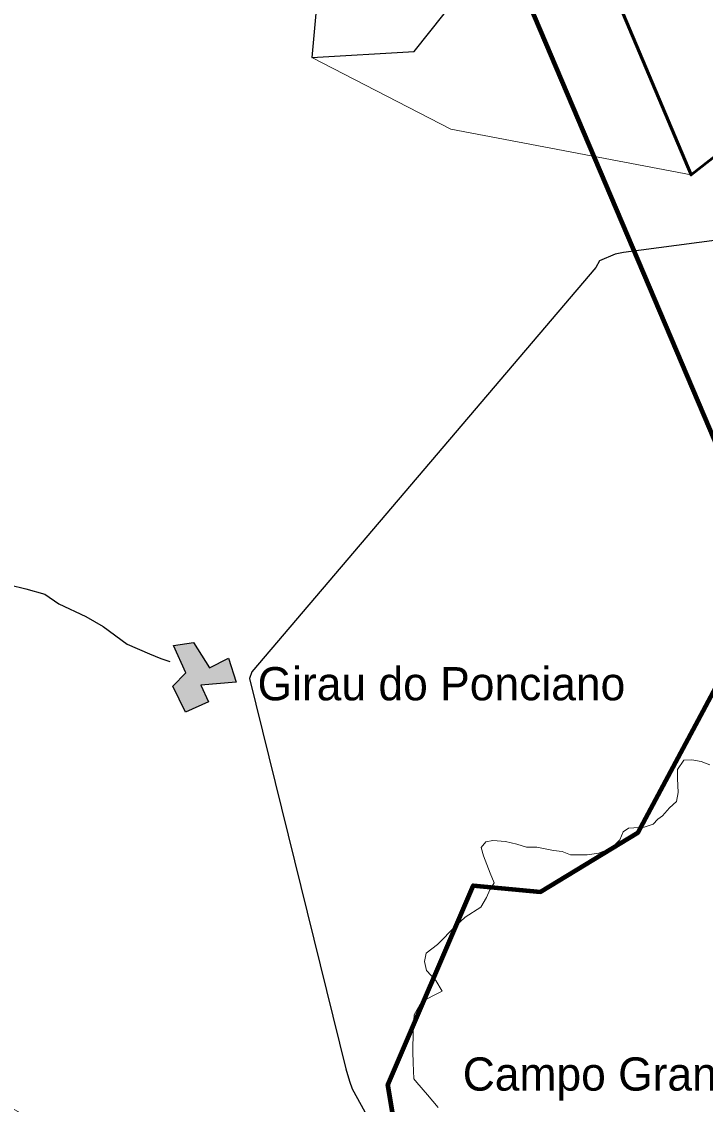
# Model space of a CAD drawing. Extents: x -1643653 to 4543381, y 1624270 to 13878484.
# Drawn here: x 735516 to 745816, y 8900056 to 8916368 of the extents above; entities that cross this region are included whole.
import ezdxf

# ---------------------------------------------------------------- set-up
doc = ezdxf.new("R2010")
doc.units = 0
doc.header["$LTSCALE"] = 200
for name, color, linetype, lineweight in [('12', 7, 'Continuous', 25), ('14', 7, 'Continuous', 13), ('21', 7, 'Continuous', 25), ('23', 7, 'Continuous', 13), ('27', 7, 'Continuous', 13), ('28', 7, 'Continuous', 53), ('60', 7, 'Continuous', 13), ('9', 7, 'Continuous', 90)]:
    doc.layers.add(name, color=color, linetype=linetype, lineweight=lineweight)
doc.layers.add('41', color=7, linetype='Continuous')

msp = doc.modelspace()

# ---------------------------------------------------------------- hatches: boundary and pattern name
at = {"layer": '21'}
msp.add_hatch(color=256, dxfattribs=at).paths.add_polyline_path([(737801.5, 8906970.9), (738106.6, 8907012.5), (738347.6, 8906633.5), (738630.7, 8906778.2), (738745.6, 8906416), (738212.5, 8906368.9), (738331.1, 8906121.9), (737984.3, 8905966.4), (737794.3, 8906356.6), (737990.6, 8906555.2)])

# ---------------------------------------------------------------- linework, layer by layer
at = {"layer": '12'}
for points in [[(746519.8, 8913147), (744583.5, 8912890.8), (744456, 8912865.6), (744221.3, 8912764.1), (744164.9, 8912662.3), (738981.9, 8906574.2), (738945.9, 8906472.4), (740401.6, 8900591.2), (740457, 8900407.7), (740497.3, 8900290.4), (741074.2, 8899240), (741140.1, 8899143.1), (741531, 8898790.9), (741761.4, 8898500.5)], [(732698.6, 8907406), (732912.6, 8907415.8), (733208.3, 8907476.3), (733493.7, 8907526.8), (733646.8, 8907597.8), (733881.6, 8907714.5), (734106.1, 8907810.9), (734320.4, 8907892), (734498.8, 8907937.5), (734677.2, 8907962.7), (734865.7, 8907967.4), (735054.3, 8907977.3), (735334.1, 8907885.1), (735578.4, 8907823.5), (735863.4, 8907741.4), (736076.8, 8907598.4), (736483.7, 8907404.1), (736742.9, 8907255.9), (737103.6, 8906990.3), (737439.3, 8906842), (737612.3, 8906775.4), (737750.2, 8906727.3)]]:
    msp.add_lwpolyline(points, dxfattribs=at)
at = {"layer": '14'}
for points in [[(745102.2, 8904352.2), (745168.7, 8904403), (745276.1, 8904525), (745383.4, 8904616.5), (745404.3, 8904754), (745394.9, 8904962.9), (745395.4, 8905100.4), (745492.7, 8905242.9), (745609.9, 8905247.8), (745752.4, 8905222.1), (745884.7, 8905170.9)], [(741412.4, 8901164.9), (741428.6, 8901404.3), (741541.4, 8901602.8), (741720, 8901694.2), (741852.7, 8901760.1), (741756.5, 8901923.3), (741614.4, 8902071.3), (741584.3, 8902208.9), (741610.3, 8902336.2), (741778.9, 8902463.3), (742049.9, 8902742.9), (742198.1, 8902875.1), (742433, 8903027.5), (742520.2, 8903170), (742566.4, 8903287.1), (742633.1, 8903393.9), (742572.5, 8903536.7), (742471.5, 8903801.7), (742436.3, 8903924.1), (742508, 8904010.5), (742615, 8904030.7), (742803.5, 8904015.1), (742976.5, 8903974), (743119, 8903933), (743276.9, 8903932.7), (743526.4, 8903881.3), (743658.8, 8903865.8), (743785.9, 8903814.6), (744035.5, 8903814.1), (744208.8, 8903839.3), (744407.8, 8903920.4), (744525.4, 8904042.5), (744576.8, 8904159.5), (744658.5, 8904215.4), (744892.9, 8904230.3), (745030.6, 8904275.9), (745102.2, 8904352.2)], [(741790.2, 8900007.9), (741627.9, 8900201.8), (741470.7, 8900385.4), (741425, 8900441.6), (741415.7, 8900681), (741411.2, 8900849.1), (741412.4, 8901164.9)]]:
    msp.add_lwpolyline(points, dxfattribs=at)
at = {"layer": '21'}
msp.add_lwpolyline([(737801.5, 8906970.9), (738106.6, 8907012.5), (738347.6, 8906633.5), (738630.7, 8906778.2), (738745.6, 8906416), (738212.5, 8906368.9), (738331.1, 8906121.9), (737984.3, 8905966.4), (737794.3, 8906356.6), (737990.6, 8906555.2)], close=True, dxfattribs=at)
at = {"layer": '23'}
for points in [[(714150.8, 8909075.2), (715793.9, 8908335.5), (718505, 8907595.7), (721708.9, 8906938.1), (724337.8, 8906773.8), (725488, 8906691.6), (726092.5, 8906203.6), (730163.4, 8902976.8), (733469.4, 8901085.6), (736775.3, 8899194.4), (741371.9, 8898310.2), (741034.6, 8900357.7)], [(714150.8, 8909075.2), (715793.9, 8908335.5), (718505, 8907595.7), (721708.9, 8906938.1), (724337.8, 8906773.8), (725488, 8906691.6), (726092.5, 8906203.6), (730163.4, 8902976.8), (733469.4, 8901085.6), (736775.3, 8899194.4), (741371.9, 8898310.2), (741034.6, 8900357.7)], [(741034.6, 8900357.7), (742318.1, 8903350.9), (743333.5, 8903255.5), (744802.2, 8904149.6), (746843.9, 8907972.7)], [(741034.6, 8900357.7), (742318.1, 8903350.9), (743333.5, 8903255.5), (744802.2, 8904149.6), (746843.9, 8907972.7)]]:
    msp.add_lwpolyline(points, dxfattribs=at)
at = {"layer": '27'}
for points in [[(752186.7, 8916608.6), (751127.3, 8914995.6), (748801.1, 8916562.5), (745599.5, 8914059.4), (741979.8, 8914750.3), (739888.1, 8915825.1), (740072.3, 8917875.9)], [(714150.8, 8909075.2), (715793.9, 8908335.5), (718505, 8907595.7), (721708.9, 8906938.1), (724337.8, 8906773.8), (725488, 8906691.6), (726092.5, 8906203.6), (730163.4, 8902976.8), (733469.4, 8901085.6), (736775.3, 8899194.4), (741371.9, 8898310.2), (741034.6, 8900357.7)], [(741034.6, 8900357.7), (742318.1, 8903350.9), (743333.5, 8903255.5), (744802.2, 8904149.6), (746843.9, 8907972.7)]]:
    msp.add_lwpolyline(points, dxfattribs=at)
at = {"layer": '28', "lineweight": 13}
msp.add_lwpolyline([(745599.5, 8914059.4), (741979.8, 8914750.3), (739888.1, 8915825.1), (741431.1, 8915917.3), (742767, 8917599.4), (740717.2, 8922392.3), (737953.4, 8923890.1), (738068.6, 8925272.7), (741707.2, 8923237.2)], close=True, dxfattribs=at)
at = {"layer": '28', "lineweight": 25}
msp.add_lwpolyline([(737999.5, 8923797.9), (737976.5, 8917968.1), (740072.3, 8917875.9), (739888.1, 8915825.1), (741431.1, 8915917.3), (742767, 8917599.4), (740717.2, 8922392.3), (737953.4, 8923890.1)], close=True, dxfattribs=at)
at = {"layer": '28'}
msp.add_lwpolyline([(742198, 8921966.9), (742774.4, 8920756.9), (745599.5, 8914059.4), (748801.1, 8916562.5), (751127.3, 8914995.6), (752186.7, 8916608.6), (754052.2, 8916585.5), (754121.3, 8918405.9), (754144.3, 8918382.9)], dxfattribs=at)
at = {"layer": '60', "lineweight": 25}
msp.add_spline([(814781, 9009175.5), (814787.2, 9009173.4), (814796.9, 9009173.4), (814799.4, 9009172.4), (814805.1, 9009174.5), (814805.6, 9009176.5), (814811.7, 9009179.5), (814811.7, 9009179.5), (814801.5, 9009181), (814790.7, 9009181.5), (814784.1, 9009183.1), (814777.4, 9009185.1), (814778.4, 9009175.5)], degree=3, dxfattribs=at)
at = {"layer": '9'}
for p, q in [((746844.1, 8907956.8), (741055, 8921600.7)), ((742318.1, 8903350.9), (743333.5, 8903255.5)), ((742318.1, 8903350.9), (743333.5, 8903255.5))]:
    msp.add_line(p, q, dxfattribs=at)
msp.add_lwpolyline([(741371.9, 8898310.2), (741034.6, 8900357.7), (742318.1, 8903350.9), (743333.5, 8903255.5), (744802.2, 8904149.6), (746844.1, 8907956.8)], dxfattribs=at)

# ---------------------------------------------------------------- texts
at = {"layer": '41'}
for s, p in [('Girau do Ponciano', (739070.3, 8906143.2)), ('Campo Grande', (742160.9, 8900263.3))]:
    msp.add_text(s, height=500, dxfattribs=at).set_placement(p)

doc.saveas('drawing.dxf')
